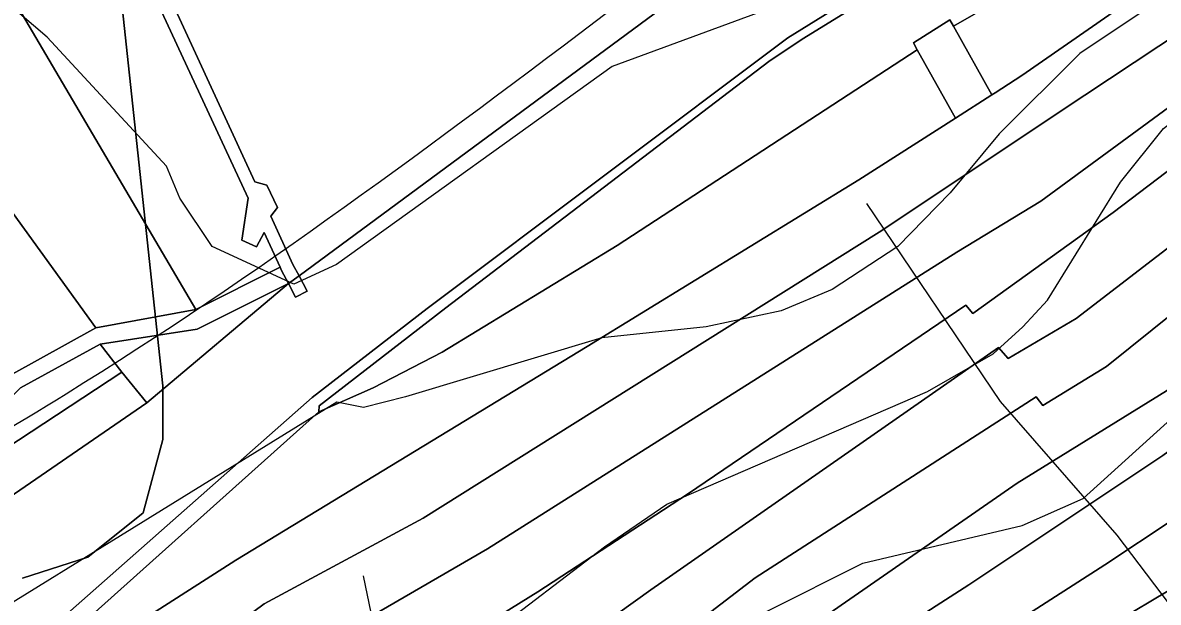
# Model space of a CAD drawing. Extents: x -510989 to -501240, y -1184665 to -1176089.
# Drawn here: x -504423.1 to -504211.6, y -1181000.3 to -1180892.3 of the extents above; entities that cross this region are included whole.
import ezdxf

# ---------------------------------------------------------------- set-up
doc = ezdxf.new("R2010")
doc.units = 0
for name, color, linetype in [('orna_puda', 7, 'Continuous'), ('ostatni_plocha_x_draha', 7, 'Continuous'), ('ostatni_plocha_x_jina_plocha', 7, 'Continuous'), ('ostatni_plocha_x_ostatni_komunikace', 7, 'Continuous'), ('STAV_USES', 7, 'Continuous'), ('STAV_vyrazne_udolnice', 7, 'Continuous'), ('STAV_zaplavove_uzemi', 7, 'Continuous'), ('trvaly_travni_porost', 7, 'Continuous'), ('vrstevnice_01', 7, 'Continuous'), ('vrstevnice_02', 7, 'Continuous'), ('vrstevnice_03', 7, 'Continuous')]:
    doc.layers.add(name, color=color, linetype=linetype)

msp = doc.modelspace()

# ---------------------------------------------------------------- linework, layer by layer
at = {"layer": 'orna_puda'}
for points in [[(-504409.19, -1180864.11), (-504407.63, -1180867.63), (-504381.09, -1180925), (-504382.27, -1180932.82), (-504379.56, -1180934.04), (-504378.13, -1180931.4), (-504375.15, -1180937.86), (-504390.84, -1180945.75), (-504434.34, -1180871.75)], [(-504434.34, -1180871.75), (-504390.84, -1180945.75), (-504409.47, -1180949.18), (-504459.73, -1180879.58)], [(-504459.73, -1180879.58), (-504409.47, -1180949.18), (-504425.44, -1180958.07), (-504440.48, -1180971.77), (-504463.73, -1180941.4), (-504471.65, -1180929.01), (-504496.17, -1180891.37), (-504477.47, -1180885.26)]]:
    msp.add_lwpolyline(points, close=True, dxfattribs=at)
at = {"layer": 'ostatni_plocha_x_draha'}
for points in [[(-504615.31, -1181201.45), (-504613.13, -1181195.22), (-504589.93, -1181144.54), (-504533.97, -1181073.52), (-504532.36, -1181071.28), (-504528.62, -1181067.13), (-504501.06, -1181041.56), (-504481.26, -1181023.02), (-504471.63, -1181013.81), (-504461.34, -1180996.31), (-504441.53, -1180990.56), (-504438.54, -1180975.25), (-504436.1, -1180978.13), (-504430.64, -1180984.19), (-504399.93, -1180963.14), (-504373.58, -1180940.92), (-504372.24, -1180943.47), (-504370.07, -1180942.33), (-504371.61, -1180939.46), (-504190.06, -1180805.33)], [(-504229.21, -1180863.23), (-504280.57, -1180895.07), (-504347.77, -1180945.57), (-504369.14, -1180962.17), (-504417.9, -1181005.18), (-504437.27, -1181020.06)]]:
    msp.add_lwpolyline(points, dxfattribs=at)
msp.add_lwpolyline([(-504390.57, -1180949.42), (-504373.58, -1180940.92), (-504399.93, -1180963.14), (-504404.6, -1180957.4), (-504408.66, -1180952.2)], close=True, dxfattribs=at)
at = {"layer": 'ostatni_plocha_x_jina_plocha'}
msp.add_lwpolyline([(-504250.41, -1180891.74), (-504249.75, -1180892.94), (-504242.61, -1180905.75), (-504249.37, -1180910.07), (-504256.48, -1180897.31), (-504257.18, -1180896.05)], close=True, dxfattribs=at)
at = {"layer": 'ostatni_plocha_x_ostatni_komunikace'}
for points in [[(-504549.16, -1181164.96), (-504538.4, -1181155.18), (-504529.84, -1181146.47), (-504523.05, -1181135.3), (-504514.34, -1181122.64), (-504506.01, -1181108.71), (-504504.87, -1181106.29), (-504497.98, -1181091.36), (-504485.94, -1181066.37), (-504482.41, -1181057.29), (-504471.63, -1181046.12), (-504464.53, -1181038.51), (-504437.27, -1181020.06), (-504417.9, -1181005.18), (-504369.14, -1180962.17), (-504347.77, -1180945.57), (-504280.57, -1180895.07), (-504229.21, -1180863.23)], [(-504228.06, -1180864.62), (-504277.9, -1180895.38), (-504284.13, -1180899.51), (-504344.29, -1180945.45), (-504367.87, -1180963.72), (-504367.91, -1180964.79), (-504414.93, -1181006.93), (-504421.92, -1181012.78), (-504433.21, -1181021.04), (-504448.81, -1181031.57), (-504467.58, -1181045.04), (-504482.51, -1181061.25), (-504490.09, -1181078.88), (-504501.98, -1181103.93), (-504509.24, -1181116.91), (-504514.85, -1181125.86), (-504524.54, -1181141.13), (-504521.66, -1181142.49), (-504536.94, -1181159.12), (-504573.87, -1181188.07)]]:
    msp.add_lwpolyline(points, dxfattribs=at)
for points in [[(-504406.73, -1180863.38), (-504405.3, -1180866.62), (-504379.85, -1180921.92), (-504377.61, -1180922.59), (-504375.6, -1180926.73), (-504376.88, -1180928.37), (-504372.74, -1180937.36), (-504371.61, -1180939.46), (-504373.58, -1180940.92), (-504374.86, -1180938.48), (-504375.15, -1180937.86), (-504378.13, -1180931.4), (-504379.56, -1180934.04), (-504382.27, -1180932.82), (-504381.09, -1180925), (-504407.63, -1180867.63), (-504409.19, -1180864.11)], [(-504374.86, -1180938.48), (-504373.58, -1180940.92), (-504390.57, -1180949.42), (-504408.66, -1180952.2), (-504423.51, -1180960.35), (-504438.54, -1180975.25), (-504441.53, -1180990.56), (-504461.34, -1180996.31), (-504471.63, -1181013.81), (-504481.26, -1181023.02), (-504501.06, -1181041.56), (-504503.42, -1181039.22), (-504497.61, -1181033.56), (-504483.44, -1181021.2), (-504476.33, -1181009.26), (-504471.82, -1181001.39), (-504467.33, -1180993.27), (-504464.48, -1180989.4), (-504451.5, -1180984.7), (-504440.48, -1180971.77), (-504425.44, -1180958.07), (-504409.47, -1180949.18), (-504390.84, -1180945.75), (-504375.15, -1180937.86)], [(-504371.61, -1180939.46), (-504370.07, -1180942.33), (-504372.24, -1180943.47), (-504373.58, -1180940.92)]]:
    msp.add_lwpolyline(points, close=True, dxfattribs=at)
at = {"layer": 'STAV_USES'}
for p, q in [((-504406.08, -1180874.69), (-504396.98, -1180959.95)), ((-504396.98, -1180959.95), (-504406.08, -1180874.69)), ((-504396.98, -1180959.95), (-504396.98, -1180969.98)), ((-504396.98, -1180969.98), (-504396.98, -1180959.95)), ((-504396.98, -1180969.98), (-504400.63, -1180983.67)), ((-504400.63, -1180983.67), (-504396.98, -1180969.98)), ((-504400.63, -1180983.67), (-504410.96, -1180991.88)), ((-504410.96, -1180991.88), (-504400.63, -1180983.67)), ((-504410.96, -1180991.88), (-504423.12, -1180995.83)), ((-504423.12, -1180995.83), (-504410.96, -1180991.88))]:
    msp.add_line(p, q, dxfattribs=at)
at = {"layer": 'STAV_vyrazne_udolnice'}
for points in [[(-504265.93, -1180925.96), (-504241.01, -1180962.92), (-504219.31, -1180987.82), (-504206.85, -1181004.3), (-504189.97, -1181028.4), (-504178.31, -1181049.29), (-504169.07, -1181066.57)], [(-504359.67, -1180995.36), (-504350.83, -1181037.94), (-504340.38, -1181064.05), (-504326.72, -1181092.18), (-504319.08, -1181116.28)]]:
    msp.add_lwpolyline(points, dxfattribs=at)
at = {"layer": 'STAV_zaplavove_uzemi'}
for points in [[(-504540.1, -1180857.4), (-504577.6, -1180869.9), (-504578.56, -1180860.28), (-504550.67, -1180843.94), (-504523.75, -1180837.2), (-504478.55, -1180823.74), (-504444.9, -1180804.51), (-504446.82, -1180793.93), (-504446.82, -1180779.51), (-504445.86, -1180755.47), (-504441.05, -1180745.85), (-504426.63, -1180754.51), (-504417.97, -1180766.04), (-504413.17, -1180777.58), (-504398.74, -1180788.16), (-504367.97, -1180786.24), (-504329.51, -1180770.85), (-504283.35, -1180754.51), (-504262.2, -1180724.7), (-504238.16, -1180694.89), (-504218.92, -1180663.15), (-504185.27, -1180631.42), (-504166.04, -1180606.42), (-504143.92, -1180591.03), (-504113.15, -1180572.76), (-504085.26, -1180570.84), (-504067.95, -1180564.11), (-504042.95, -1180584.3), (-504041.99, -1180609.3), (-504034.29, -1180620.84), (-504019.87, -1180632.38), (-503985.25, -1180627.57), (-503970.83, -1180622.77), (-503966.98, -1180607.38), (-503969.87, -1180574.69), (-503950.64, -1180559.3), (-503899.67, -1180566.99), (-503832.36, -1180592), (-503773.38, -1180619.38), (-503737.54, -1180645.61), (-503699.95, -1180679.7), (-503682.47, -1180704.18), (-503669.35, -1180719.04), (-503664.11, -1180725.16), (-503685.09, -1180722.54), (-503689.46, -1180721.66), (-503691.21, -1180741.77), (-503665.86, -1180776.74), (-503654.49, -1180807.33), (-503622.15, -1180837.93), (-503605.54, -1180857.16), (-503581.94, -1180873.77), (-503569.7, -1180887.76), (-503551.34, -1180899.12), (-503533.86, -1180905.24), (-503519.87, -1180914.86), (-503521.62, -1180886.01), (-503509.38, -1180869.4), (-503486.65, -1180862.41), (-503463.92, -1180863.28), (-503442.94, -1180864.15), (-503421.09, -1180871.15), (-503407.1, -1180879.02), (-503403.6, -1180885.13), (-503432.45, -1180912.23), (-503450.81, -1180934.96), (-503458.68, -1180948.07), (-503460.51, -1180958), (-503445.13, -1180968.57), (-503429.74, -1180958.96), (-503410.51, -1180930.11), (-503389.35, -1180907.03), (-503369.16, -1180886.84), (-503347.04, -1180874.34), (-503333.58, -1180868.57), (-503300.89, -1180867.61), (-503271.08, -1180854.15), (-503218.19, -1180816.64), (-503177.8, -1180772.41), (-503136.45, -1180737.79), (-503127.8, -1180727.21), (-503108.57, -1180722.41), (-503094.14, -1180728.18), (-503074.91, -1180728.18), (-503051.83, -1180714.71), (-503035.48, -1180702.21), (-503022.02, -1180736.83), (-503014.33, -1180767.6), (-503006.64, -1180784.91), (-502997.02, -1180789.72), (-502932.59, -1180779.14)], [(-503691.1, -1180709.63), (-503698.14, -1180689.92), (-503726.29, -1180661.77), (-503758.67, -1180635.02), (-503793.87, -1180613.9), (-503848.78, -1180591.37), (-503885.38, -1180575.88), (-503937.22, -1180564.11), (-503952.58, -1180564.11), (-503964.1, -1180580.75), (-503962.82, -1180602.51), (-503964.1, -1180625.54), (-503990.97, -1180635.78), (-504028.09, -1180635.78), (-504080.57, -1180656.26), (-504118.96, -1180675.46), (-504153.52, -1180702.34), (-504177.84, -1180745.85), (-504193.2, -1180768.89), (-504226.47, -1180789.37), (-504318.63, -1180820.09), (-504383.9, -1180844.41), (-504463.25, -1180867.44), (-504524.69, -1180885.36), (-504582.26, -1180902.78), (-504631.98, -1180942.98), (-504690.15, -1180991.64), (-504735.64, -1181042.41), (-504756.79, -1181076.26), (-504777.95, -1181112.22)], [(-504594.17, -1181642.09), (-504629.77, -1181535.28), (-504650.39, -1181443.46), (-504674.75, -1181355.39), (-504706.6, -1181265.44), (-504719.72, -1181182.99), (-504747.83, -1181113.66), (-504727.29, -1181064.42), (-504683.65, -1181020.77), (-504624.52, -1180967.28), (-504575.24, -1180927.85), (-504544.27, -1180915.18), (-504445.72, -1180881.39), (-504404.89, -1180867.31), (-504292.26, -1180829.3), (-504179.63, -1180791.29), (-504099.38, -1180734.98), (-504020.54, -1180698.37), (-503957.18, -1180675.84), (-503893.83, -1180664.58), (-503865.67, -1180678.66), (-503817.8, -1180689.92), (-503788.24, -1180689.92), (-503764.3, -1180695.55), (-503736.15, -1180687.11), (-503717.85, -1180698.37), (-503716.44, -1180708.23)], [(-502250.32, -1184002.61), (-502355.07, -1183875.41), (-502442.37, -1183790.61), (-502477.29, -1183700.82), (-502532.16, -1183578.61), (-502567.08, -1183448.91), (-502626.05, -1183402.34), (-502705.41, -1183380.59), (-502814.2, -1183349.87), (-502882.03, -1183297.39), (-502931.95, -1183237.24), (-503042.02, -1183107.97), (-503139.64, -1183018.94), (-503222.14, -1182957.59), (-503308.56, -1182839.96), (-503316.24, -1182784.92), (-503330.32, -1182756.77), (-503348.24, -1182719.65), (-503334.16, -1182651.82), (-503323.92, -1182595.5), (-503313.68, -1182526.39), (-503294.1, -1182480.5), (-503251.86, -1182396.03), (-503229.34, -1182314.37), (-503216.1, -1182227.15), (-503242.43, -1182174.5), (-503271.86, -1182129.59), (-503287.34, -1182081.58), (-503343.88, -1182028.1), (-503361.79, -1182008.91), (-503396.35, -1181952.59), (-503442.43, -1181933.39), (-503497.46, -1181888.6), (-503525.62, -1181860.44), (-503528.18, -1181837.4), (-503548.66, -1181767.01), (-503558.9, -1181729.89), (-503576.82, -1181682.53), (-503578.1, -1181621.1), (-503567.86, -1181572.46), (-503552.5, -1181536.63), (-503538.04, -1181458.36), (-503518.33, -1181411.9), (-503509.88, -1181341.51), (-503497.21, -1181207.63), (-503499.77, -1181097.56), (-503498.02, -1181031.35), (-503510.82, -1180970.85), (-503549.22, -1180952.23), (-503571.32, -1180940.6), (-503605.07, -1180937.11), (-503651.61, -1180939.44), (-503671.39, -1180917.33), (-503679.53, -1180892.89), (-503713.27, -1180871.95), (-503727.24, -1180859.15), (-503734.22, -1180833.55), (-503728.4, -1180799.81), (-503741.2, -1180770.72), (-503722.82, -1180725.17), (-503721.54, -1180703.41), (-503731.78, -1180697.01), (-503767.61, -1180699.57), (-503790.65, -1180697.01), (-503817.53, -1180697.01), (-503861.04, -1180686.77), (-503889.2, -1180675.25), (-503900.72, -1180668.85), (-503953.2, -1180679.09), (-503997.99, -1180697.01), (-504063.27, -1180722.61), (-504109.34, -1180749.49), (-504142.62, -1180776.36), (-504177.18, -1180796.84), (-504211.73, -1180817.32), (-504414.98, -1180961.5), (-504472.7, -1180998.11), (-504544.51, -1181068.5), (-504600.82, -1181143.12), (-504621.94, -1181196.62), (-504641.65, -1181267.01), (-504660.25, -1181350.62), (-504634.7, -1181398.32), (-504617.66, -1181447.72), (-504600.62, -1181492.01), (-504587, -1181548.23), (-504592.11, -1181628.29), (-504569.96, -1181682.81), (-504568.26, -1181664.07), (-504554.63, -1181621.48), (-504547.82, -1181597.63)], [(-504826.46, -1182247.73), (-504827.62, -1182204.68), (-504817.15, -1182165.12), (-504791.55, -1182113.93), (-504727.56, -1182034.81), (-504708.94, -1182017.35), (-504669.38, -1181991.76), (-504649.6, -1181961.5), (-504628.66, -1181917.29), (-504601.9, -1181867.26), (-504597.24, -1181809.08), (-504585.16, -1181766.79), (-504596.8, -1181741.4), (-504604.2, -1181726.59), (-504633.82, -1181658.9), (-504646.51, -1181600.72), (-504660.26, -1181556.29), (-504751.04, -1181459.08), (-504798.4, -1181384.84), (-504826.55, -1181347.73), (-504862.39, -1181315.73), (-504866.23, -1181265.81), (-504862.39, -1181205.66), (-504853.43, -1181164.7), (-504793.92, -1181116.47), (-504755.84, -1181064.64), (-504725.17, -1181018.1), (-504649.01, -1180947.23), (-504594, -1180900.69), (-504545.35, -1180879.53), (-504377.38, -1180832.83), (-504317.01, -1180808.36), (-504368.93, -1180802.59), (-504426.63, -1180826.63), (-504542.02, -1180859.32)]]:
    msp.add_spline(points, degree=3, dxfattribs=at)
at = {"layer": 'trvaly_travni_porost'}
for points in [[(-504025.85, -1180738.05), (-504051.42, -1180752.99), (-504085.38, -1180780.15), (-504112.62, -1180804.26), (-504152.15, -1180843.13), (-504236.98, -1180902.15), (-504241.98, -1180905.35), (-504242.61, -1180905.75), (-504249.75, -1180892.94), (-504213.15, -1180871.88), (-504153.31, -1180832.27), (-504121.06, -1180794.88), (-504085.68, -1180762.21), (-504056.35, -1180739.54), (-504028.51, -1180731.08)], [(-504200.41, -1180792.82), (-504190.06, -1180805.33), (-504371.61, -1180939.46), (-504372.74, -1180937.36), (-504376.88, -1180928.37), (-504375.6, -1180926.73), (-504377.61, -1180922.59), (-504379.85, -1180921.92), (-504405.3, -1180866.62), (-504406.73, -1180863.38), (-504343.71, -1180842.66), (-504334.03, -1180845.41), (-504331.41, -1180838.62), (-504293.33, -1180826.1)], [(-504256.48, -1180897.31), (-504249.37, -1180910.07), (-504267.38, -1180921.58), (-504317.95, -1180952.62), (-504383.35, -1180992.46), (-504412.4, -1181011.03), (-504447.93, -1181040.67), (-504472.71, -1181059.72), (-504490.09, -1181078.88), (-504482.51, -1181061.25), (-504467.58, -1181045.04), (-504448.81, -1181031.57), (-504433.21, -1181021.04), (-504421.92, -1181012.78), (-504414.93, -1181006.93), (-504367.91, -1180964.79), (-504357.82, -1180960.33), (-504344.95, -1180953.72), (-504312.37, -1180933.83)], [(-504408.66, -1180952.2), (-504404.6, -1180957.4), (-504436.1, -1180978.13), (-504438.54, -1180975.25), (-504423.51, -1180960.35)], [(-504399.93, -1180963.14), (-504430.64, -1180984.19), (-504436.1, -1180978.13), (-504404.6, -1180957.4)]]:
    msp.add_lwpolyline(points, close=True, dxfattribs=at)
for points in [[(-504447.93, -1181040.67), (-504412.4, -1181011.03), (-504383.35, -1180992.46), (-504317.95, -1180952.62), (-504267.38, -1180921.58), (-504249.37, -1180910.07), (-504242.61, -1180905.75), (-504241.98, -1180905.35), (-504236.98, -1180902.15), (-504152.15, -1180843.13)], [(-504213.15, -1180871.88), (-504249.75, -1180892.94), (-504250.41, -1180891.74), (-504257.18, -1180896.05), (-504256.48, -1180897.31), (-504312.37, -1180933.83), (-504344.95, -1180953.72), (-504357.82, -1180960.33), (-504367.91, -1180964.79), (-504367.87, -1180963.72), (-504344.29, -1180945.45), (-504284.13, -1180899.51), (-504277.9, -1180895.38), (-504228.06, -1180864.62)], [(-504573.87, -1181188.07), (-504536.94, -1181159.12), (-504521.66, -1181142.49), (-504514.87, -1181135.39), (-504510.68, -1181130.94), (-504460.74, -1181074.39), (-504436.22, -1181056.93), (-504433.45, -1181062.4), (-504426.31, -1181058.78), (-504429.62, -1181052.24), (-504424.98, -1181048.93), (-504400.92, -1181030.28), (-504367.54, -1181008.35), (-504336.51, -1180990.37), (-504249.1, -1180935.08), (-504233.44, -1180925.55), (-504166.07, -1180876.01)], [(-504179.15, -1180875.13), (-504225.24, -1180905.81), (-504263.58, -1180931.33), (-504348.52, -1180984.65), (-504378.09, -1181000.62), (-504420.19, -1181031.83), (-504443.31, -1181048.42)], [(-504443.31, -1181048.42), (-504420.19, -1181031.83), (-504378.09, -1181000.62), (-504348.52, -1180984.65), (-504263.58, -1180931.33), (-504225.24, -1180905.81), (-504179.15, -1180875.13)], [(-504166.07, -1180876.01), (-504233.44, -1180925.55), (-504249.1, -1180935.08), (-504336.51, -1180990.37), (-504367.54, -1181008.35), (-504400.92, -1181030.28), (-504424.98, -1181048.93)], [(-504155.36, -1180880.21), (-504201.89, -1180913.93), (-504219.97, -1180927.65), (-504246.12, -1180946.46), (-504247.41, -1180944.93), (-504299.26, -1180980.16), (-504327.13, -1180998.37), (-504392.38, -1181038.85), (-504415.43, -1181055.37), (-504435.85, -1181070.87), (-504449.89, -1181081.28), (-504474.95, -1181108.67), (-504496.82, -1181131.03), (-504528.81, -1181164.62)], [(-504528.81, -1181164.62), (-504496.82, -1181131.03), (-504474.95, -1181108.67), (-504449.89, -1181081.28), (-504435.85, -1181070.87), (-504415.43, -1181055.37), (-504392.38, -1181038.85), (-504327.13, -1180998.37), (-504299.26, -1180980.16), (-504247.41, -1180944.93), (-504246.12, -1180946.46), (-504219.97, -1180927.65), (-504201.89, -1180913.93), (-504155.36, -1180880.21)], [(-504062.82, -1180880.95), (-504078.99, -1180894.2), (-504104.63, -1180915.8), (-504133.69, -1180940.65), (-504180.33, -1180976.71), (-504209.73, -1180998.17), (-504256.61, -1181026.15), (-504303.71, -1181060.3), (-504370.97, -1181102.77), (-504377.93, -1181106.53), (-504403.66, -1181126.85), (-504448.06, -1181171.68)], [(-504146.77, -1180885.62), (-504181.8, -1180912.75), (-504226.87, -1180947.42), (-504239.55, -1180954.85), (-504241.32, -1180952.83), (-504306.08, -1180998.02), (-504325.39, -1181011.85), (-504349.77, -1181026.71), (-504384.85, -1181046.46), (-504446.15, -1181089.21), (-504471.78, -1181118.94), (-504492.53, -1181138.89), (-504515.34, -1181164.27)], [(-504515.34, -1181164.27), (-504492.53, -1181138.89), (-504471.78, -1181118.94), (-504446.15, -1181089.21), (-504384.85, -1181046.46), (-504349.77, -1181026.71), (-504325.39, -1181011.85), (-504306.08, -1180998.02), (-504241.32, -1180952.83), (-504239.55, -1180954.85), (-504226.87, -1180947.42), (-504181.8, -1180912.75), (-504146.77, -1180885.62)], [(-504132.7, -1180886.07), (-504162.2, -1180909.35), (-504208.32, -1180945.96), (-504221.24, -1180956.37), (-504233.11, -1180963.64), (-504234.32, -1180962.02), (-504286.66, -1180995.73), (-504318.65, -1181020.3), (-504381.72, -1181056.44), (-504396.9, -1181067.91), (-504402.18, -1181071.26), (-504429.44, -1181095.21), (-504459.3, -1181128.8), (-504498.64, -1181167.33)], [(-504498.64, -1181167.33), (-504459.3, -1181128.8), (-504429.44, -1181095.21), (-504402.18, -1181071.26), (-504396.9, -1181067.91), (-504381.72, -1181056.44), (-504318.65, -1181020.3), (-504286.66, -1180995.73), (-504234.32, -1180962.02), (-504233.11, -1180963.64), (-504221.24, -1180956.37), (-504208.32, -1180945.96), (-504162.2, -1180909.35), (-504132.7, -1180886.07)], [(-504118.6, -1180887.88), (-504150, -1180911.7), (-504181.44, -1180939.02), (-504210.07, -1180960.88), (-504237.88, -1180978.13), (-504288.48, -1181013.23), (-504314.75, -1181032), (-504351.15, -1181054.13), (-504370.8, -1181064.99), (-504400.75, -1181084.29), (-504420.82, -1181102.4), (-504454.7, -1181137.74), (-504495.6, -1181177.92)], [(-504495.6, -1181177.92), (-504454.7, -1181137.74), (-504420.82, -1181102.4), (-504400.75, -1181084.29), (-504370.8, -1181064.99), (-504351.15, -1181054.13), (-504314.75, -1181032), (-504288.48, -1181013.23), (-504237.88, -1180978.13), (-504210.07, -1180960.88), (-504181.44, -1180939.02), (-504150, -1180911.7), (-504118.6, -1180887.88)], [(-504108.15, -1180891.53), (-504139.7, -1180917.37), (-504161.39, -1180936.27), (-504191.9, -1180959.2), (-504210.71, -1180972.98), (-504246.88, -1180997.05), (-504272.45, -1181013.5), (-504307.94, -1181039.54), (-504325.77, -1181052.01), (-504355.69, -1181069.54), (-504392.02, -1181091.4), (-504417.49, -1181112.42), (-504458.63, -1181154.82), (-504510.84, -1181206.27)], [(-504510.84, -1181206.27), (-504458.63, -1181154.82), (-504417.49, -1181112.42), (-504392.02, -1181091.4), (-504355.69, -1181069.54), (-504325.77, -1181052.01), (-504307.94, -1181039.54), (-504272.45, -1181013.5), (-504246.88, -1180997.05), (-504210.71, -1180972.98), (-504191.9, -1180959.2), (-504161.39, -1180936.27), (-504139.7, -1180917.37), (-504108.15, -1180891.53)], [(-504092.51, -1180891.45), (-504121.12, -1180916.03), (-504143.01, -1180935.34), (-504181.4, -1180965.03), (-504196.06, -1180976.43), (-504221.56, -1180993.36), (-504264.36, -1181020.86), (-504297.57, -1181046.25), (-504317.63, -1181059.77), (-504383.12, -1181098.46), (-504408.62, -1181118.26), (-504434.29, -1181144.13), (-504459.96, -1181169.1)], [(-504459.96, -1181169.1), (-504434.29, -1181144.13), (-504408.62, -1181118.26), (-504383.12, -1181098.46), (-504317.63, -1181059.77), (-504297.57, -1181046.25), (-504264.36, -1181020.86), (-504221.56, -1180993.36), (-504196.06, -1180976.43), (-504181.4, -1180965.03), (-504143.01, -1180935.34), (-504121.12, -1180916.03), (-504092.51, -1180891.45)], [(-504448.06, -1181171.68), (-504403.66, -1181126.85), (-504377.93, -1181106.53), (-504370.97, -1181102.77), (-504303.71, -1181060.3), (-504256.61, -1181026.15), (-504209.73, -1180998.17), (-504180.33, -1180976.71), (-504133.69, -1180940.65), (-504104.63, -1180915.8), (-504078.99, -1180894.2), (-504108.33, -1180920.79), (-504181, -1180982.68), (-504215.27, -1181005.68), (-504370.81, -1181116.07), (-504391.68, -1181132.29), (-504423.02, -1181162.44)]]:
    msp.add_lwpolyline(points, dxfattribs=at)
at = {"layer": 'vrstevnice_01'}
for points in [[(-504530.59, -1181207), (-504474.91, -1181146), (-504459.31, -1181123), (-504434.41, -1181082), (-504427.59, -1181072), (-504419.5, -1181064), (-504407.91, -1181056), (-504397.19, -1181052), (-504352.81, -1181047), (-504338.81, -1181041), (-504326.81, -1181034), (-504292.81, -1181007), (-504284.41, -1181002), (-504266.59, -1180993), (-504236.91, -1180986), (-504225.59, -1180981), (-504207.91, -1180965), (-504191.09, -1180936), (-504180.5, -1180923), (-504167.81, -1180914), (-504145.31, -1180905), (-504132.5, -1180896), (-504119.5, -1180881)], [(-504214.19, -1180890), (-504226.19, -1180898), (-504241.19, -1180913), (-504250.31, -1180924), (-504260.09, -1180934), (-504272.31, -1180942), (-504281.81, -1180946), (-504295.81, -1180949), (-504315.19, -1180951), (-504351.81, -1180962), (-504359.59, -1180964), (-504364.59, -1180963), (-504468.09, -1181027), (-504544.91, -1181109), (-504583, -1181152), (-504597, -1181171), (-504610.69, -1181191), (-504624.31, -1181207)]]:
    msp.add_lwpolyline(points, dxfattribs=at)
at = {"layer": 'vrstevnice_02'}
msp.add_lwpolyline([(-504536.31, -1181164), (-504507.59, -1181135), (-504483.09, -1181104), (-504456.09, -1181064), (-504441.59, -1181048), (-504427.59, -1181036), (-504410.5, -1181028), (-504387.5, -1181021), (-504355.31, -1181016), (-504345.81, -1181013), (-504337, -1181007), (-504314.69, -1180990), (-504303.09, -1180982), (-504254.59, -1180961), (-504242.31, -1180954), (-504236.81, -1180949), (-504232.19, -1180944), (-504218.59, -1180922), (-504210.59, -1180912), (-504196.5, -1180901), (-504172.81, -1180890)], dxfattribs=at)
at = {"layer": 'vrstevnice_03'}
msp.add_lwpolyline([(-504162.41, -1180825), (-504166, -1180831), (-504192, -1180858), (-504199.41, -1180867), (-504210.31, -1180874), (-504239.81, -1180885), (-504262.59, -1180890), (-504279.69, -1180888), (-504313.26, -1180900.47), (-504364.63, -1180937.34), (-504372.59, -1180941), (-504387.81, -1180934), (-504393.81, -1180925), (-504396.31, -1180919), (-504418.5, -1180895), (-504426.59, -1180888), (-504438.41, -1180884)], dxfattribs=at)

doc.saveas('drawing.dxf')
